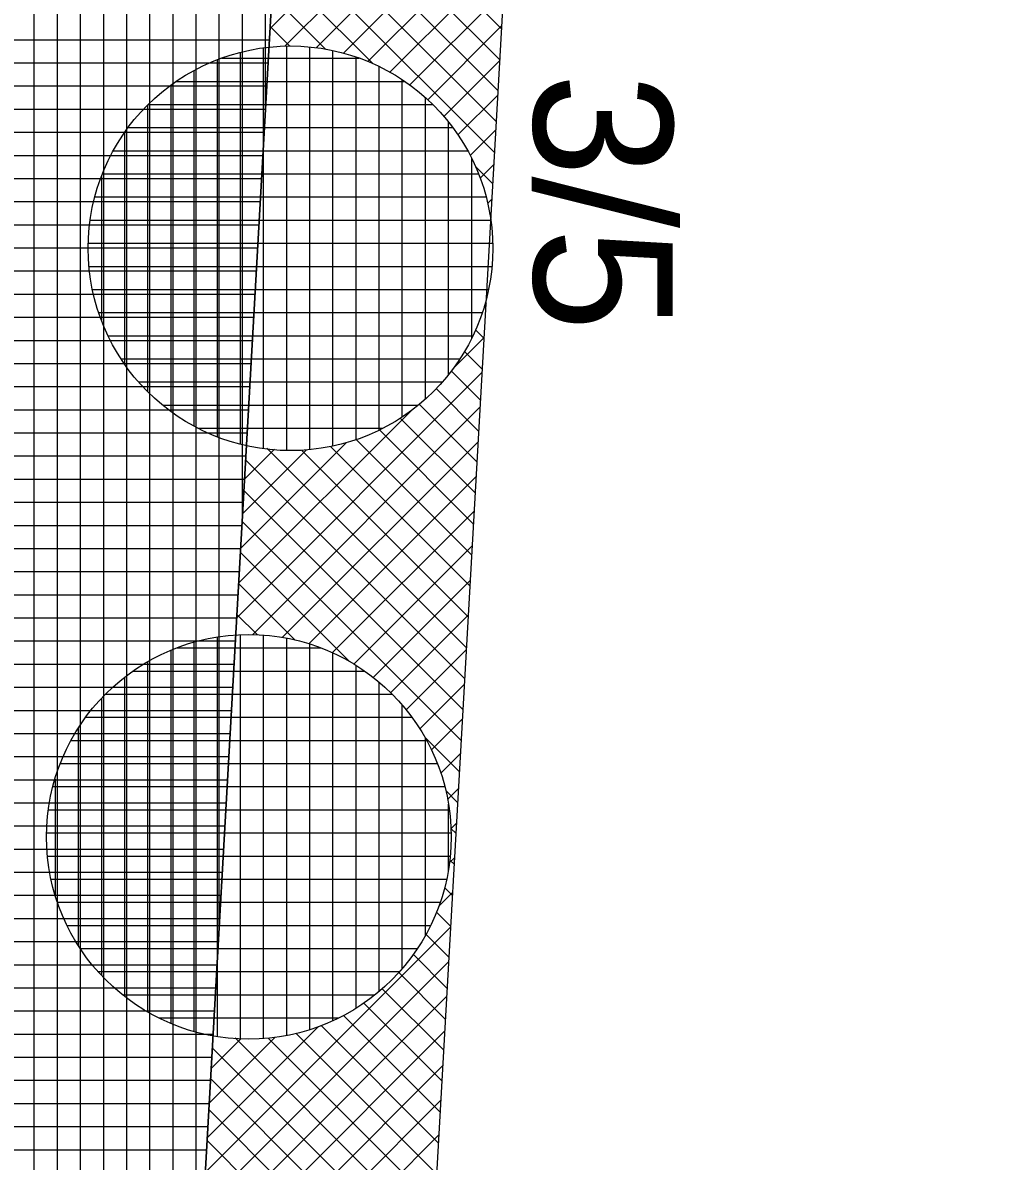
# Model space of a CAD drawing. Extents: x -565346 to -564154, y -1097386 to -1095620.
# Drawn here: x -564268.69 to -564260.14, y -1096794.29 to -1096784.44 of the extents above; entities that cross this region are included whole.
import ezdxf

# ---------------------------------------------------------------- set-up
doc = ezdxf.new("R2010")
doc.units = 0
for name, color, linetype in [('Vrstva 13', 7, 'Continuous'), ('Vrstva 40', 7, 'Continuous'), ('Vrstva 41', 7, 'Continuous'), ('Vrstva 42', 7, 'Continuous'), ('Vrstva 43', 7, 'Continuous'), ('Vrstva 44', 7, 'Continuous')]:
    doc.layers.add(name, color=color, linetype=linetype)

msp = doc.modelspace()

# ---------------------------------------------------------------- linework, layer by layer
at = {"layer": 'Vrstva 13'}
msp.add_line((-564269.4, -1096869.98), (-564261.08, -1096723.43), dxfattribs=at)
at = {"layer": 'Vrstva 41'}
msp.add_lwpolyline([(-564261.2736, -1096726.8397), (-564263.271, -1096726.726), (-564271.397, -1096869.867), (-564273.472, -1096906.437), (-564271.4751, -1096906.5503), (-564269.4, -1096869.98)], close=True, dxfattribs=at)
at = {"layer": 'Vrstva 42'}
for p, q in [((-564264.443, -1096782.6673), (-564266.4224, -1096784.6466)), ((-564264.4601, -1096782.9671), (-564266.1528, -1096784.6599)), ((-564265.2486, -1096783.19), (-564266.5503, -1096784.4917)), ((-564264.4771, -1096783.267), (-564265.9172, -1096784.7072)), ((-564265.6839, -1096783.3608), (-564264.547, -1096784.4978)), ((-564266.4886, -1096783.4047), (-564264.5925, -1096785.3007)), ((-564266.2072, -1096783.4032), (-564264.5774, -1096785.0331)), ((-564265.9234, -1096783.4041), (-564264.5622, -1096784.7654)), ((-564264.4941, -1096783.5669), (-564265.7057, -1096784.7784)), ((-564266.5038, -1096783.6723), (-564264.6077, -1096785.5684)), ((-564264.5111, -1096783.8667), (-564265.5145, -1096784.8701)), ((-564266.519, -1096783.94), (-564265.6651, -1096784.7938)), ((-564264.5282, -1096784.1666), (-564265.342, -1096784.9804)), ((-564266.5342, -1096784.2076), (-564266.0689, -1096784.6729)), ((-564264.5452, -1096784.4665), (-564265.1879, -1096785.1091)), ((-564266.5494, -1096784.4753), (-564266.3803, -1096784.6443)), ((-564264.5622, -1096784.7663), (-564265.0492, -1096785.2533)), ((-564264.5792, -1096785.0662), (-564264.9265, -1096785.4135)), ((-564264.5963, -1096785.3661), (-564264.8213, -1096785.5911)), ((-564264.7738, -1096785.6851), (-564264.6229, -1096785.836)), ((-564264.6133, -1096785.6659), (-564264.7349, -1096785.7875)), ((-564264.6303, -1096785.9658), (-564264.6689, -1096786.0044)), ((-564264.6529, -1096786.0889), (-564264.6381, -1096786.1037)), ((-564264.6983, -1096786.892), (-564264.6837, -1096786.9066)), ((-564264.6814, -1096786.8654), (-564264.6948, -1096786.8788)), ((-564264.7728, -1096787.1003), (-564264.6989, -1096787.1742)), ((-564264.6984, -1096787.1653), (-564264.9663, -1096787.4332)), ((-564264.8694, -1096787.2866), (-564264.7141, -1096787.4419)), ((-564264.7154, -1096787.4651), (-564266.8397, -1096789.5894)), ((-564264.984, -1096787.4548), (-564264.7293, -1096787.7095)), ((-564265.1153, -1096787.6063), (-564264.7445, -1096787.9772)), ((-564265.3348, -1096787.8017), (-564266.8227, -1096789.2896)), ((-564264.7325, -1096787.765), (-564266.7031, -1096789.7357)), ((-564265.2622, -1096787.7423), (-564264.7597, -1096788.2448)), ((-564265.4253, -1096787.8621), (-564264.7749, -1096788.5125)), ((-564265.6058, -1096787.9644), (-564264.7901, -1096788.7801)), ((-564265.8892, -1096788.0732), (-564266.8057, -1096788.9897)), ((-564264.7495, -1096788.0649), (-564266.445, -1096789.7604)), ((-564266.0272, -1096788.1087), (-564264.8205, -1096789.3154)), ((-564265.8055, -1096788.0475), (-564264.8053, -1096789.0478)), ((-564266.2352, -1096788.1364), (-564266.7886, -1096788.6898)), ((-564266.5113, -1096788.1297), (-564266.7716, -1096788.39)), ((-564266.579, -1096788.1226), (-564264.8509, -1096789.8507)), ((-564266.2799, -1096788.1389), (-564264.8357, -1096789.5831)), ((-564266.7621, -1096788.2223), (-564264.8661, -1096790.1184)), ((-564264.7665, -1096788.3647), (-564266.2156, -1096789.8139)), ((-564266.7773, -1096788.49), (-564264.8813, -1096790.386)), ((-564264.7835, -1096788.6646), (-564266.01, -1096789.8911)), ((-564266.7925, -1096788.7576), (-564264.8964, -1096790.6537)), ((-564264.8006, -1096788.9645), (-564265.8257, -1096789.9896)), ((-564266.8077, -1096789.0253), (-564265.8711, -1096789.9618)), ((-564264.8176, -1096789.2643), (-564265.6589, -1096790.1057)), ((-564266.8229, -1096789.2929), (-564266.3341, -1096789.7817)), ((-564266.8381, -1096789.5606), (-564266.6606, -1096789.738)), ((-564264.8346, -1096789.5642), (-564265.5087, -1096790.2383)), ((-564264.8516, -1096789.8641), (-564265.374, -1096790.3864)), ((-564264.8686, -1096790.1639), (-564265.2557, -1096790.551)), ((-564264.8857, -1096790.4638), (-564265.1549, -1096790.733)), ((-564265.2118, -1096790.6211), (-564264.9116, -1096790.9213)), ((-564264.9027, -1096790.7637), (-564265.0733, -1096790.9343)), ((-564264.9197, -1096791.0635), (-564265.0159, -1096791.1597)), ((-564265.0317, -1096791.0841), (-564264.9268, -1096791.189)), ((-564264.988, -1096791.4106), (-564264.942, -1096791.4566)), ((-564264.9367, -1096791.3634), (-564264.9878, -1096791.4145)), ((-564264.9538, -1096791.6633), (-564265.0007, -1096791.7102)), ((-564264.9967, -1096791.6847), (-564264.9572, -1096791.7243)), ((-564265.0421, -1096791.9222), (-564264.9724, -1096791.9919)), ((-564264.9708, -1096791.9631), (-564265.0929, -1096792.0853)), ((-564265.1119, -1096792.1353), (-564264.9876, -1096792.2596)), ((-564264.9878, -1096792.263), (-564267.1121, -1096794.3873)), ((-564265.2021, -1096792.3279), (-564265.0028, -1096792.5272)), ((-564265.3109, -1096792.502), (-564265.018, -1096792.7948)), ((-564265.0048, -1096792.5629), (-564267.0669, -1096794.6249)), ((-564265.4373, -1096792.6583), (-564265.0332, -1096793.0625)), ((-564265.5804, -1096792.7982), (-564265.0484, -1096793.3301)), ((-564265.0219, -1096792.8627), (-564266.8076, -1096794.6485)), ((-564265.7392, -1096792.9222), (-564265.0636, -1096793.5978)), ((-564265.9155, -1096793.0288), (-564265.0788, -1096793.8654)), ((-564266.1327, -1096793.1251), (-564267.0951, -1096794.0874)), ((-564266.1104, -1096793.1166), (-564265.094, -1096794.1331)), ((-564266.5078, -1096793.2173), (-564267.078, -1096793.7875)), ((-564266.8004, -1096793.2271), (-564267.061, -1096793.4877)), ((-564266.8541, -1096793.2215), (-564265.1396, -1096794.936)), ((-564265.0389, -1096793.1626), (-564266.577, -1096794.7008)), ((-564266.5678, -1096793.2249), (-564265.1244, -1096794.6684)), ((-564266.3259, -1096793.184), (-564265.1092, -1096794.4007)), ((-564267.0508, -1096793.3077), (-564265.1548, -1096795.2037)), ((-564265.0559, -1096793.4625), (-564266.3696, -1096794.7762)), ((-564267.066, -1096793.5753), (-564265.17, -1096795.4713)), ((-564265.0729, -1096793.7623), (-564266.1845, -1096794.8739)), ((-564267.0812, -1096793.843), (-564265.1852, -1096795.739)), ((-564267.0964, -1096794.1106), (-564266.4687, -1096794.7382)), ((-564265.09, -1096794.0622), (-564266.0169, -1096794.9891))]:
    msp.add_line(p, q, dxfattribs=at)
at = {"layer": 'Vrstva 43'}
for p, q in [((-564266.59, -1096785.1968), (-564266.59, -1096652.9036)), ((-564266.79, -1096788.7202), (-564266.79, -1096656.4269)), ((-564266.99, -1096792.2436), (-564266.99, -1096659.9501)), ((-564267.19, -1096795.767), (-564267.19, -1096663.4734)), ((-564267.39, -1096799.2904), (-564267.39, -1096666.9967)), ((-564267.59, -1096802.8138), (-564267.59, -1096670.52)), ((-564267.79, -1096806.3372), (-564267.79, -1096674.0432)), ((-564267.99, -1096809.8606), (-564267.99, -1096677.5665)), ((-564268.19, -1096813.384), (-564268.19, -1096681.0898)), ((-564268.39, -1096816.9074), (-564268.39, -1096684.613)), ((-564268.59, -1096820.4308), (-564268.59, -1096688.1363)), ((-564273.5674, -1096784.59), (-564266.5556, -1096784.59)), ((-564273.5788, -1096784.79), (-564266.5669, -1096784.79)), ((-564273.5901, -1096784.99), (-564266.5783, -1096784.99)), ((-564273.6015, -1096785.19), (-564266.5896, -1096785.19)), ((-564273.6128, -1096785.39), (-564266.601, -1096785.39)), ((-564273.6242, -1096785.59), (-564266.6123, -1096785.59)), ((-564273.6356, -1096785.79), (-564266.6237, -1096785.79)), ((-564273.6469, -1096785.99), (-564266.635, -1096785.99)), ((-564273.6583, -1096786.19), (-564266.6464, -1096786.19)), ((-564273.6696, -1096786.39), (-564266.6577, -1096786.39)), ((-564273.681, -1096786.59), (-564266.6691, -1096786.59)), ((-564273.6923, -1096786.79), (-564266.6804, -1096786.79)), ((-564273.7037, -1096786.99), (-564266.6918, -1096786.99)), ((-564273.715, -1096787.19), (-564266.7031, -1096787.19)), ((-564273.7264, -1096787.39), (-564266.7145, -1096787.39)), ((-564273.7377, -1096787.59), (-564266.7258, -1096787.59)), ((-564273.7491, -1096787.79), (-564266.7372, -1096787.79)), ((-564273.7604, -1096787.99), (-564266.7485, -1096787.99)), ((-564273.7718, -1096788.19), (-564266.7599, -1096788.19)), ((-564273.7832, -1096788.39), (-564266.7713, -1096788.39)), ((-564273.7945, -1096788.59), (-564266.7826, -1096788.59)), ((-564273.8059, -1096788.79), (-564266.794, -1096788.79)), ((-564273.8172, -1096788.99), (-564266.8053, -1096788.99)), ((-564273.8286, -1096789.19), (-564266.8167, -1096789.19)), ((-564273.8399, -1096789.39), (-564266.828, -1096789.39)), ((-564273.8513, -1096789.59), (-564266.8394, -1096789.59)), ((-564273.8626, -1096789.79), (-564266.8507, -1096789.79)), ((-564273.874, -1096789.99), (-564266.8621, -1096789.99)), ((-564273.8853, -1096790.19), (-564266.8734, -1096790.19)), ((-564273.8967, -1096790.39), (-564266.8848, -1096790.39)), ((-564273.908, -1096790.59), (-564266.8961, -1096790.59)), ((-564273.9194, -1096790.79), (-564266.9075, -1096790.79)), ((-564273.9308, -1096790.99), (-564266.9188, -1096790.99)), ((-564273.9421, -1096791.19), (-564266.9302, -1096791.19)), ((-564273.9535, -1096791.39), (-564266.9415, -1096791.39)), ((-564273.9648, -1096791.59), (-564266.9529, -1096791.59)), ((-564273.9762, -1096791.79), (-564266.9643, -1096791.79)), ((-564273.9875, -1096791.99), (-564266.9756, -1096791.99)), ((-564273.9989, -1096792.19), (-564266.987, -1096792.19)), ((-564274.0102, -1096792.39), (-564266.9983, -1096792.39)), ((-564274.0216, -1096792.59), (-564267.0097, -1096792.59)), ((-564274.0329, -1096792.79), (-564267.021, -1096792.79)), ((-564274.0443, -1096792.99), (-564267.0324, -1096792.99)), ((-564274.0556, -1096793.19), (-564267.0437, -1096793.19)), ((-564274.067, -1096793.39), (-564267.0551, -1096793.39)), ((-564274.0784, -1096793.59), (-564267.0664, -1096793.59)), ((-564274.0897, -1096793.79), (-564267.0778, -1096793.79)), ((-564274.1011, -1096793.99), (-564267.0891, -1096793.99)), ((-564274.1124, -1096794.19), (-564267.1005, -1096794.19))]:
    msp.add_line(p, q, dxfattribs=at)
msp.add_lwpolyline([(-564272.8992, -1096931.5097), (-564271.4751, -1096906.5503), (-564273.472, -1096906.437), (-564263.271, -1096726.726), (-564261.2736, -1096726.8397), (-564260.1405, -1096706.8718)], dxfattribs=at)
at = {"layer": 'Vrstva 44'}
for p, q in [((-564266.61, -1096784.6619), (-564266.61, -1096788.1273)), ((-564266.41, -1096784.6462), (-564266.41, -1096788.143)), ((-564266.21, -1096784.6529), (-564266.21, -1096788.1346)), ((-564266.9706, -1096784.75), (-564265.7808, -1096784.75)), ((-564266.81, -1096784.7004), (-564266.81, -1096788.088)), ((-564266.01, -1096784.6828), (-564266.01, -1096788.1035)), ((-564265.81, -1096784.7394), (-564265.81, -1096788.0487)), ((-564267.21, -1096784.8583), (-564267.21, -1096787.9303)), ((-564267.01, -1096784.7636), (-564267.01, -1096788.0238)), ((-564265.61, -1096784.8221), (-564265.61, -1096787.9678)), ((-564267.36, -1096784.95), (-564265.3877, -1096784.95)), ((-564265.41, -1096784.9343), (-564265.41, -1096787.8517)), ((-564267.41, -1096784.9848), (-564267.41, -1096787.8026)), ((-564267.61, -1096785.1569), (-564267.61, -1096787.6318)), ((-564267.6032, -1096785.15), (-564265.144, -1096785.15)), ((-564265.21, -1096785.0906), (-564265.21, -1096787.6992)), ((-564267.7782, -1096785.35), (-564264.9727, -1096785.35)), ((-564265.01, -1096785.3008), (-564265.01, -1096787.4865)), ((-564267.81, -1096785.3951), (-564267.81, -1096787.3945)), ((-564267.9059, -1096785.55), (-564264.8419, -1096785.55)), ((-564264.81, -1096785.6148), (-564264.81, -1096787.1756)), ((-564268.01, -1096785.7745), (-564268.01, -1096787.0122)), ((-564268, -1096785.75), (-564264.7495, -1096785.75)), ((-564268.0667, -1096785.95), (-564264.684, -1096785.95)), ((-564268.1069, -1096786.15), (-564264.6431, -1096786.15)), ((-564268.1225, -1096786.35), (-564264.6254, -1096786.35)), ((-564268.1158, -1096786.55), (-564264.6331, -1096786.55)), ((-564268.0865, -1096786.75), (-564264.6634, -1096786.75)), ((-564268.0337, -1096786.95), (-564264.7173, -1096786.95)), ((-564267.9514, -1096787.15), (-564264.7969, -1096787.15)), ((-564267.8383, -1096787.35), (-564264.9111, -1096787.35)), ((-564267.6875, -1096787.55), (-564265.0624, -1096787.55)), ((-564267.4794, -1096787.75), (-564265.2716, -1096787.75)), ((-564267.1751, -1096787.95), (-564265.5772, -1096787.95)), ((-564267.01, -1096789.757), (-564267.01, -1096793.2104)), ((-564266.81, -1096789.7375), (-564266.81, -1096793.2314)), ((-564266.61, -1096789.7404), (-564266.61, -1096793.2292)), ((-564266.41, -1096789.7657), (-564266.41, -1096793.202)), ((-564267.41, -1096789.8712), (-564267.41, -1096793.0975)), ((-564267.361, -1096789.85), (-564266.1136, -1096789.85)), ((-564267.21, -1096789.7998), (-564267.21, -1096793.1677)), ((-564266.21, -1096789.8149), (-564266.21, -1096793.1513)), ((-564267.61, -1096789.9706), (-564267.61, -1096792.9973)), ((-564266.01, -1096789.8932), (-564266.01, -1096793.0751)), ((-564267.7346, -1096790.05), (-564265.7344, -1096790.05)), ((-564265.81, -1096790.0005), (-564265.81, -1096792.9685)), ((-564267.81, -1096790.1037), (-564267.81, -1096792.8642)), ((-564265.61, -1096790.145), (-564265.61, -1096792.8219)), ((-564267.9733, -1096790.25), (-564265.4951, -1096790.25)), ((-564268.01, -1096790.2877), (-564268.01, -1096792.6799)), ((-564265.41, -1096790.3425), (-564265.41, -1096792.6246)), ((-564268.1466, -1096790.45), (-564265.3254, -1096790.45)), ((-564268.21, -1096790.5456), (-564268.21, -1096792.4221)), ((-564268.2714, -1096790.65), (-564265.1973, -1096790.65)), ((-564265.21, -1096790.6268), (-564265.21, -1096792.3384)), ((-564268.3644, -1096790.85), (-564265.106, -1096790.85)), ((-564268.43, -1096791.05), (-564265.0416, -1096791.05)), ((-564268.41, -1096790.9839), (-564268.41, -1096791.9844)), ((-564268.4682, -1096791.25), (-564265.0017, -1096791.25)), ((-564265.01, -1096791.2014), (-564265.01, -1096791.7767)), ((-564268.4829, -1096791.45), (-564264.986, -1096791.45)), ((-564268.4752, -1096791.65), (-564264.9946, -1096791.65)), ((-564268.445, -1096791.85), (-564265.0258, -1096791.85)), ((-564268.3909, -1096792.05), (-564265.0808, -1096792.05)), ((-564268.3066, -1096792.25), (-564265.1618, -1096792.25)), ((-564268.1923, -1096792.45), (-564265.2781, -1096792.45)), ((-564268.0383, -1096792.65), (-564265.431, -1096792.65)), ((-564267.8282, -1096792.85), (-564265.6441, -1096792.85)), ((-564267.5136, -1096793.05), (-564265.9559, -1096793.05))]:
    msp.add_line(p, q, dxfattribs=at)
for centre in [(-564266.3748, -1096786.394), (-564266.7351, -1096791.484)]:
    msp.add_circle(centre, 1.75, dxfattribs=at)

# ---------------------------------------------------------------- texts
at = {"layer": 'Vrstva 40'}
msp.add_text('3/5', height=1.2, rotation=270, dxfattribs=at).set_placement((-564264.27, -1096784.88))

doc.saveas('drawing.dxf')
